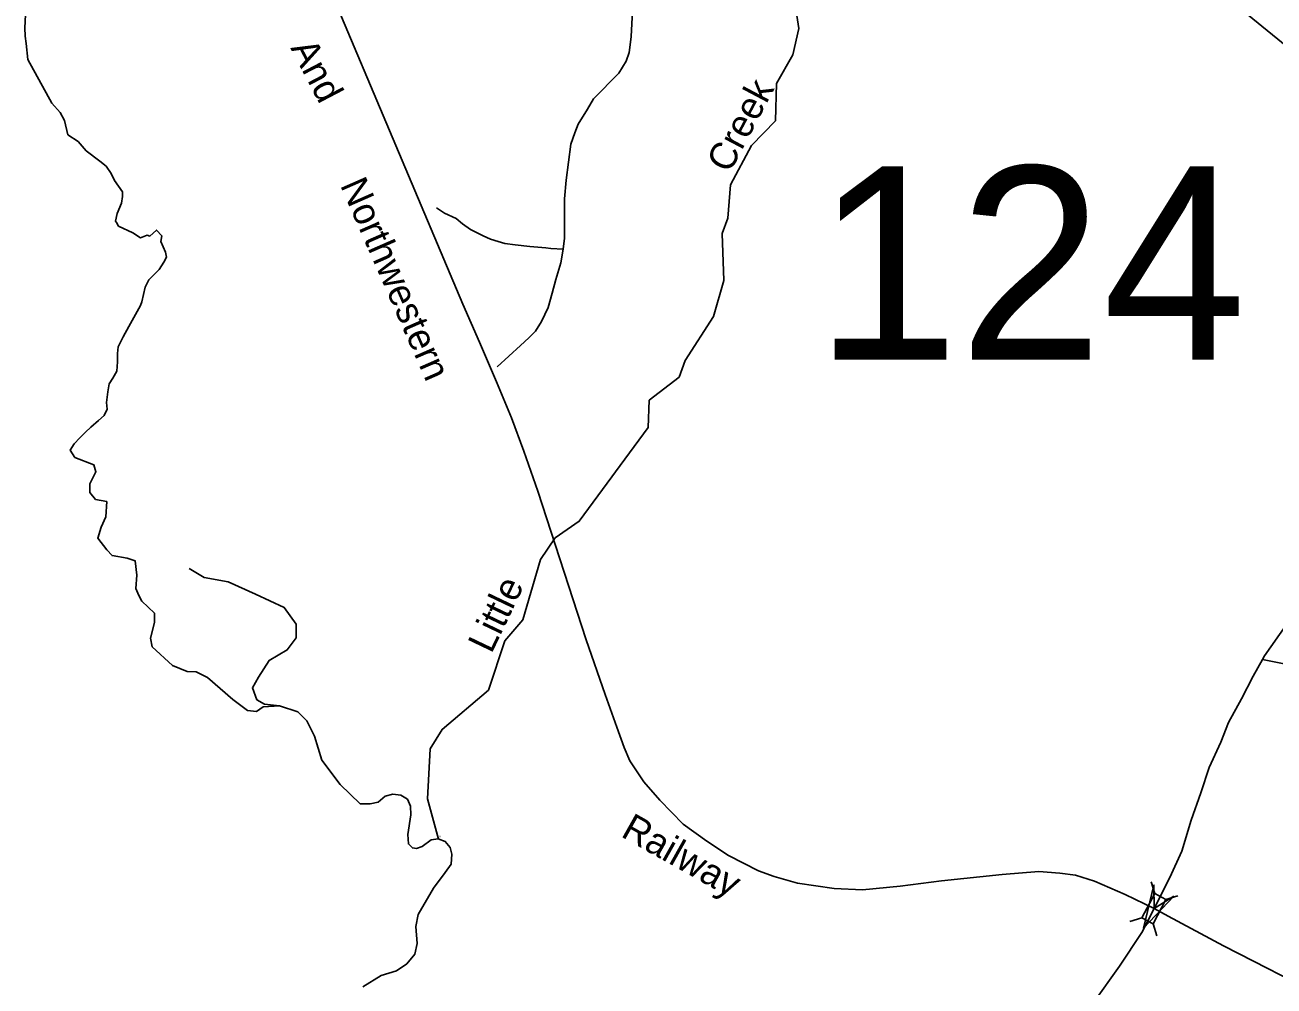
# Model space of a CAD drawing. Extents: x 2220236 to 2384410, y 720751 to 894131.
# Drawn here: x 2221883 to 2228773, y 743347 to 748649 of the extents above; entities that cross this region are included whole.
import ezdxf

# ---------------------------------------------------------------- set-up
doc = ezdxf.new("R2010")
doc.units = 0
for name, color, linetype in [('Exist Boundary Political CountyLine', 7, 'Continuous'), ('Exist Hydrographic Creek Single Shore', 7, 'Continuous'), ('Exist Hydrographic Creek Single Shore Label', 7, 'Continuous'), ('Exist Railroad Mainline', 7, 'Continuous'), ('Exist Railroad Mainline Label', 7, 'Continuous'), ('Exist Road Non-System Type 51', 7, 'Continuous'), ('Exist Road Primary US Attributed', 7, 'Continuous'), ('Exist Road Secondary Structure Standard Bridge Attributed CELL', 7, 'Continuous'), ('Exist Road Secondary Structure Standard Bridge CELL', 7, 'Continuous'), ('Exist Road Secondary Structure Standard Bridge Number Label', 7, 'Continuous'), ('Exist Road Secondary Type 51 Attributed', 7, 'Continuous')]:
    doc.layers.add(name, color=color, linetype=linetype)

msp = doc.modelspace()

# ---------------------------------------------------------------- linework, layer by layer
at = {"layer": 'Exist Boundary Political CountyLine'}
for points in [[(2221887, 748705.5), (2221883.5, 748632.5), (2221884.3, 748587.7), (2221890, 748546.4), (2221898.6, 748459.1), (2222031.8, 748217.3), (2222077.3, 748166.9), (2222101.3, 748121.4), (2222119.9, 748043.4), (2222177.5, 748005.8), (2222221, 747954.5), (2222296, 747897.7), (2222330.9, 747869.6), (2222359.4, 747829.6), (2222377, 747791.6), (2222422.2, 747728.3), (2222422.2, 747701.9), (2222415, 747666), (2222391.1, 747608.4), (2222382.8, 747566.5), (2222387.5, 747559.5), (2222400.2, 747539.8), (2222477.5, 747502.4), (2222520.4, 747474.2), (2222556.7, 747489.6), (2222571.4, 747484.1), (2222609, 747517.3), (2222637.7, 747486.2), (2222632.9, 747455), (2222659.3, 747395.1), (2222664, 747368.7), (2222650.3, 747341.1), (2222623.2, 747300.1), (2222567.2, 747242.6), (2222546.1, 747203.2), (2222528.5, 747120.7), (2222521.5, 747101.2), (2222456.9, 746985.2), (2222425.8, 746927.7), (2222398.2, 746873.3), (2222393.9, 746836.5), (2222393, 746791.4), (2222389.7, 746739.2), (2222367.8, 746701.3), (2222348.5, 746668.4), (2222340.3, 746625.1), (2222333.2, 746567), (2222337, 746529.4), (2222321.1, 746493.7), (2222289.1, 746466.1), (2222247.2, 746429.6), (2222216.5, 746403.2), (2222185.3, 746371.5), (2222154.3, 746339), (2222132.8, 746303.4), (2222158.8, 746263.7), (2222264.1, 746223), (2222274.9, 746184.6), (2222241.4, 746117.5), (2222241.4, 746091.1), (2222241.4, 746069.6), (2222272.5, 746030.2), (2222334.8, 746019.2), (2222330, 745935.3), (2222303.6, 745877.8), (2222284.5, 745817.9), (2222334.6, 745753.1), (2222363.5, 745722), (2222447.3, 745707.6), (2222490.4, 745693.2), (2222500, 745614.1), (2222495.2, 745539.8), (2222512, 745501.5), (2222527.5, 745469.9)], [(2223746.2, 743341.9), (2223847.6, 743405.8), (2223933.6, 743430.8), (2223989.1, 743469.6), (2224033.5, 743522.4), (2224047.4, 743580.7), (2224039.1, 743675.2), (2224053, 743741.8), (2224137.6, 743886.3), (2224201.5, 743972.4), (2224234.8, 744019.6), (2224237.6, 744075.1), (2224229.2, 744111.2), (2224201.5, 744144.6), (2224162.6, 744158.5), (2224123.8, 744152.9), (2224073.8, 744116.8), (2224043.3, 744105.7), (2224021, 744108.5), (2223998.8, 744130.7), (2223996.1, 744183.4), (2224012.7, 744291.8), (2224009.9, 744339), (2223993.3, 744377.9), (2223957.2, 744400.1), (2223912.8, 744405.6), (2223871.2, 744394.5), (2223832.3, 744361.2), (2223787.9, 744352.9), (2223732.4, 744352.9), (2223621.3, 744459.6), (2223521.4, 744593), (2223479.8, 744726.3), (2223438.1, 744809.6), (2223388.2, 744859.6), (2223288.2, 744892.9), (2223196.9, 744887.8), (2223160.9, 744861.5), (2223110.7, 744866.3), (2223029.2, 744928.6), (2222890.3, 745048.4), (2222828.1, 745079.6), (2222777.8, 745082), (2222697.6, 745115.5), (2222585, 745218.6), (2222575.4, 745266.6), (2222597, 745352.8), (2222597, 745403.2), (2222527.5, 745469.9)]]:
    msp.add_lwpolyline(points, dxfattribs=at)
at = {"layer": 'Exist Hydrographic Creek Single Shore'}
for points in [[(2224163.8, 744158), (2224104.2, 744380.2), (2224118.3, 744655.4), (2224184.4, 744762.4), (2224440.3, 744980.1), (2224530.3, 745250.5), (2224629.3, 745366.6), (2224726.3, 745699.2), (2224808.3, 745818.8), (2224941.2, 745911.3), (2225320.4, 746428.3), (2225327.3, 746579), (2225492.4, 746706.8), (2225525.4, 746798), (2225681.3, 747040.8), (2225738.3, 747239.7), (2225728.4, 747499.1), (2225760.4, 747583.6), (2225775.4, 747767.1), (2225890.4, 747984.5), (2226023.3, 748119.5), (2226029.5, 748326), (2226119.3, 748484.9), (2226152.3, 748628.6), (2226125.4, 748809.5)], [(2222788.6, 745651.2), (2222871.9, 745601.2), (2223005.1, 745576.2), (2223155, 745509.5), (2223313.2, 745434.5), (2223379.8, 745342.9), (2223379.8, 745267.9), (2223329.9, 745201.2), (2223229.9, 745142.9), (2223171.7, 745051.2), (2223138.3, 744992.9), (2223163.3, 744926.3), (2223205, 744901.3), (2223288.2, 744892.9), (2223388.2, 744859.6), (2223438.1, 744809.6), (2223479.8, 744726.3), (2223521.4, 744593), (2223621.3, 744459.6), (2223732.4, 744352.9), (2223787.9, 744352.9), (2223832.3, 744361.2), (2223871.2, 744394.5), (2223912.8, 744405.6), (2223957.2, 744400.1), (2223993.3, 744377.9), (2224009.9, 744339), (2224012.7, 744291.8), (2223996.1, 744183.4), (2223998.8, 744130.7), (2224021, 744108.5), (2224043.3, 744105.7), (2224073.8, 744116.8), (2224123.8, 744152.9), (2224162.6, 744158.5), (2224201.5, 744144.6), (2224229.2, 744111.2), (2224237.6, 744075.1), (2224234.8, 744019.6), (2224201.5, 743972.4), (2224137.6, 743886.3), (2224053, 743741.8), (2224039.1, 743675.2), (2224047.4, 743580.7), (2224033.5, 743522.4), (2223989.1, 743469.6), (2223933.6, 743430.8), (2223847.6, 743405.8), (2223746.2, 743341.9)], [(2224173.1, 744171.9), (2224172.3, 744172.2)]]:
    msp.add_lwpolyline(points, dxfattribs=at)
at = {"layer": 'Exist Railroad Mainline'}
msp.add_lwpolyline([(2223190.5, 749735.8), (2224299.3, 747108), (2224391, 746898.8), (2224484.9, 746679.7), (2224566.4, 746482.5), (2224636, 746297.1), (2224711.6, 746077.8), (2224978.3, 745256.3), (2225084.6, 744955.2), (2225147.9, 744776), (2225189, 744662.3), (2225219.4, 744588.5), (2225296.5, 744473.2), (2225385.1, 744372), (2225514.2, 744239.2), (2225644.8, 744146.1), (2225763.6, 744067.3), (2225930.2, 743982.7), (2226016.3, 743951.3), (2226144.5, 743914.3), (2226346.7, 743885.9), (2226502.7, 743877.3), (2226710.4, 743897), (2226938.2, 743926.8), (2227273.6, 743961.4), (2227475.5, 743979.1), (2227591.5, 743970.1), (2227677.4, 743958.7), (2227783, 743925.4), (2227953, 743852.5), (2228111.7, 743773.9), (2228189, 743733.1), (2228494.4, 743569.6), (2228661, 743485), (2228881.8, 743370.9)], dxfattribs=at)
at = {"layer": 'Exist Road Non-System Type 51'}
for points in [[(2224853, 747412.4), (2224859.1, 747472.2), (2224859.1, 747569.8), (2224859.1, 747690.6), (2224868.9, 747793.1), (2224881.1, 747891.9), (2224894.5, 747992), (2224917, 748054.3), (2224934.6, 748102.5), (2224985.9, 748184.7), (2225020.1, 748240.9), (2225158.7, 748382.4), (2225200.1, 748448.8), (2225216.4, 748497.1), (2225221.9, 748538.6), (2225226.8, 748586.2), (2225232.8, 748691.1), (2225248.7, 748843.6), (2225273.1, 749147.4), (2225310.9, 749612.3)], [(2224153.8, 747640.6), (2224197.6, 747610.1), (2224262.3, 747580.8), (2224296.4, 747551.5), (2224340.3, 747519.8), (2224411, 747485.6), (2224451.3, 747467.3), (2224494.4, 747455.3), (2224530.6, 747443.8), (2224587.8, 747435.6), (2224668.3, 747427.1), (2224756.4, 747419.1), (2224784.1, 747416.1), (2224853, 747412.4)], [(2224487.2, 746762.1), (2224617.1, 746880.5), (2224662.8, 746923.2), (2224699.4, 746959.8), (2224733.5, 747012.2), (2224768.9, 747090.3), (2224790.8, 747169.6), (2224811.6, 747244.1), (2224838.4, 747336.8), (2224853, 747412.4)]]:
    msp.add_lwpolyline(points, dxfattribs=at)
at = {"layer": 'Exist Road Primary US Attributed'}
msp.add_lwpolyline([(2227107.2, 749930.1), (2228438.7, 748861.3), (2229060.6, 748354.3), (2229254.5, 748151.2), (2229416.3, 747982.8), (2229595.3, 747789.2), (2229880.6, 747487.3), (2230154.9, 747207.2)], dxfattribs=at)
at = {"layer": 'Exist Road Secondary Structure Standard Bridge Attributed CELL'}
msp.add_lwpolyline([(2228221.5, 743843.4), (2228053.4, 743666.8), (2228110.7, 743903.9), (2228111.7, 743773.9)], close=True, dxfattribs=at)
at = {"layer": 'Exist Road Secondary Structure Standard Bridge CELL'}
for p, q in [((2228115.4, 743856.6), (2228095.4, 743922.7)), ((2228176.3, 743824.1), (2228242.3, 743844.2)), ((2227977.9, 743703.5), (2228043.9, 743723.5)), ((2228126.2, 743624.2), (2228106.2, 743690.2))]:
    msp.add_line(p, q, dxfattribs=at)
msp.add_lwpolyline([(2228043.9, 743723.5), (2228115.1, 743856.8), (2228177.4, 743823.5), (2228106.2, 743690.2)], close=True, dxfattribs=at)
at = {"layer": 'Exist Road Secondary Type 51 Attributed'}
for points in [[(2228710.3, 745149.1), (2228721.2, 745168.8), (2230154.9, 747207.2)], [(2228111.7, 743773.9), (2228199.1, 743944.9), (2228264.9, 744091.3), (2228316.1, 744261.5), (2228369.2, 744413.4), (2228414.9, 744552.5), (2228479.1, 744693.1), (2228522.3, 744801.4), (2228594.1, 744931.4), (2228658.1, 745055.8), (2228710.3, 745149.1)], [(2228710.3, 745149.1), (2229152, 745060.9), (2229214.1, 745048.5), (2229583.6, 744975.3), (2229842.4, 744931.4), (2230193.6, 744867.3), (2230461.5, 744832.5), (2230825.5, 744803.2), (2231110.8, 744781.3), (2231514.1, 744750.2), (2231659.5, 744737.4)], [(2227487.6, 741538.3), (2227498.6, 741668.2), (2227491.3, 741832.9), (2227472.1, 742167.8), (2227457.4, 742555.8), (2227460.3, 742655.5), (2227467.8, 742701.6), (2227505, 742826.7), (2227526.9, 742872.4), (2227563.5, 742936.5), (2227638.5, 743051.8), (2227779.3, 743258.6), (2227920.1, 743456.3), (2228043.6, 743642.9), (2228111.7, 743773.9)]]:
    msp.add_lwpolyline(points, dxfattribs=at)

# ---------------------------------------------------------------- texts
at = {"layer": 'Exist Hydrographic Creek Single Shore Label'}
for s, rotation, p in [('Creek', 62.11592, (2225769.3, 747825.7)), ('Little', 64.45864, (2224456.3, 745176.3))]:
    msp.add_text(s, height=150, rotation=rotation, dxfattribs=at).set_placement(p)
at = {"layer": 'Exist Railroad Mainline Label'}
for s, rotation, p in [('And', 297.65804, (2223345.8, 748522.1)), ('Northwestern', 293.66631, (2223620.1, 747765.8)), ('Railway', 330.66433, (2225164.8, 744175))]:
    msp.add_text(s, height=150, rotation=rotation, dxfattribs=at).set_placement(p)
at = {"layer": 'Exist Road Secondary Structure Standard Bridge Number Label'}
msp.add_text('124', height=1066.27, dxfattribs=at).set_placement((2226241.9, 746802.3))

doc.saveas('drawing.dxf')
